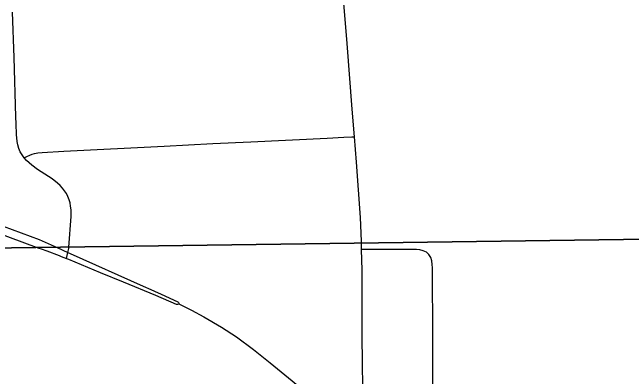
# Model space of a CAD drawing. Extents: x 0 to 34, y 0 to 22.
# Drawn here: x 21.496 to 22.047, y 11.491 to 11.815 of the extents above; entities that cross this region are included whole.
import ezdxf

# ---------------------------------------------------------------- set-up
doc = ezdxf.new("R2010")
doc.units = 0
for name, color, linetype in [('GM_X_Section', 7, 'Continuous'), ('GM_X_Township_Road', 7, 'Continuous'), ('GM_X_US_Route', 7, 'Continuous')]:
    doc.layers.add(name, color=color, linetype=linetype)

msp = doc.modelspace()

# ---------------------------------------------------------------- linework, layer by layer
at = {"layer": 'GM_X_Section'}
for points in [[(21.31252, 12.61292), (22.29793, 12.62057), (22.30152, 11.61697), (21.29872, 11.60315), (21.31182, 11.93487)], [(22.30152, 11.61697), (22.3097, 10.6062), (21.30724, 10.59921), (21.29872, 11.60315)]]:
    msp.add_lwpolyline(points, close=True, dxfattribs=at)
at = {"layer": 'GM_X_Township_Road'}
for points in [[(21.80041, 11.70475), (21.79853, 11.72912), (21.79396, 11.78759), (21.79033, 11.83092)], [(21.54617, 11.60639), (21.5482, 11.63372), (21.5481, 11.63985), (21.54777, 11.64287), (21.54721, 11.64585), (21.54639, 11.64874), (21.54532, 11.65155), (21.54394, 11.65422), (21.5423, 11.65674), (21.54045, 11.65913), (21.53839, 11.66138), (21.53618, 11.66347), (21.53139, 11.66726), (21.51831, 11.67564), (21.51314, 11.67935), (21.51071, 11.68139), (21.50842, 11.68359), (21.50635, 11.68603), (21.50453, 11.68862), (21.50294, 11.69141), (21.50164, 11.69433), (21.5007, 11.69742), (21.50013, 11.70057), (21.49962, 11.70685), (21.49933, 11.71619), (21.499, 11.72238), (21.4974, 11.77519), (21.49596, 11.81558)], [(21.50635, 11.68603), (21.50883, 11.68717), (21.51145, 11.68836), (21.51352, 11.68923), (21.51559, 11.68987), (21.51869, 11.69043), (21.52227, 11.69072), (21.54157, 11.69179), (21.63109, 11.69642), (21.67431, 11.69862), (21.70827, 11.70017), (21.7762, 11.70333), (21.79101, 11.7042), (21.7981, 11.70462), (21.80041, 11.70475)], [(21.80662, 11.6119), (21.80591, 11.63276), (21.80214, 11.68225), (21.80041, 11.70475)], [(21.80683, 11.6045), (21.80676, 11.60785), (21.80662, 11.6119)], [(21.54398, 11.59655), (21.54531, 11.60183), (21.54561, 11.60304), (21.54607, 11.60533), (21.54617, 11.60639)], [(21.87061, 11.4734), (21.87037, 11.49205), (21.8702, 11.51987), (21.87013, 11.54394), (21.87005, 11.56938), (21.86997, 11.58806), (21.86976, 11.59116), (21.86928, 11.59424), (21.86839, 11.59723), (21.8668, 11.59988), (21.86453, 11.60197), (21.86178, 11.6034), (21.85878, 11.60422), (21.85569, 11.60457), (21.84323, 11.6046), (21.8122, 11.60452), (21.80683, 11.6045)], [(21.8087, 11.43501), (21.80827, 11.45827), (21.80739, 11.52707), (21.80721, 11.58609), (21.80683, 11.6045)]]:
    msp.add_lwpolyline(points, dxfattribs=at)
at = {"layer": 'GM_X_US_Route'}
for p, q in [((21.53564, 11.60613), (21.54531, 11.60183)), ((21.53756, 11.599), (21.5394, 11.5983)), ((21.64415, 11.5561), (21.6459, 11.55524))]:
    msp.add_line(p, q, dxfattribs=at)
for points in [[(21.38956, 11.66135), (21.41916, 11.65054), (21.47953, 11.6283), (21.49585, 11.62217), (21.51973, 11.61322), (21.53564, 11.60613)], [(21.3888, 11.65369), (21.42774, 11.63947), (21.49143, 11.61597), (21.51953, 11.60575), (21.52154, 11.60502)], [(21.52154, 11.60502), (21.52655, 11.6032), (21.53756, 11.599)], [(21.54531, 11.60183), (21.5472, 11.60099), (21.61243, 11.57194), (21.61911, 11.56897), (21.63177, 11.56332), (21.63995, 11.55942), (21.64315, 11.55791), (21.64375, 11.55745), (21.64412, 11.55676), (21.64415, 11.5561)], [(21.5394, 11.5983), (21.54398, 11.59655), (21.54586, 11.59577)], [(21.54586, 11.59577), (21.57408, 11.5841), (21.5944, 11.57568), (21.62331, 11.56372), (21.64182, 11.55594), (21.64327, 11.55571), (21.64415, 11.5561)], [(21.6459, 11.55524), (21.65547, 11.55054), (21.66639, 11.54462), (21.68218, 11.53534), (21.69539, 11.52673), (21.71065, 11.5156), (21.72532, 11.50382), (21.74505, 11.48757), (21.7824, 11.45612), (21.8087, 11.43501), (21.81937, 11.42663), (21.83578, 11.41411), (21.85881, 11.39835), (21.86767, 11.39288), (21.88785, 11.38044), (21.91761, 11.36373), (21.94801, 11.34822), (22.02059, 11.31283), (22.07908, 11.28394)]]:
    msp.add_lwpolyline(points, dxfattribs=at)

doc.saveas('drawing.dxf')
